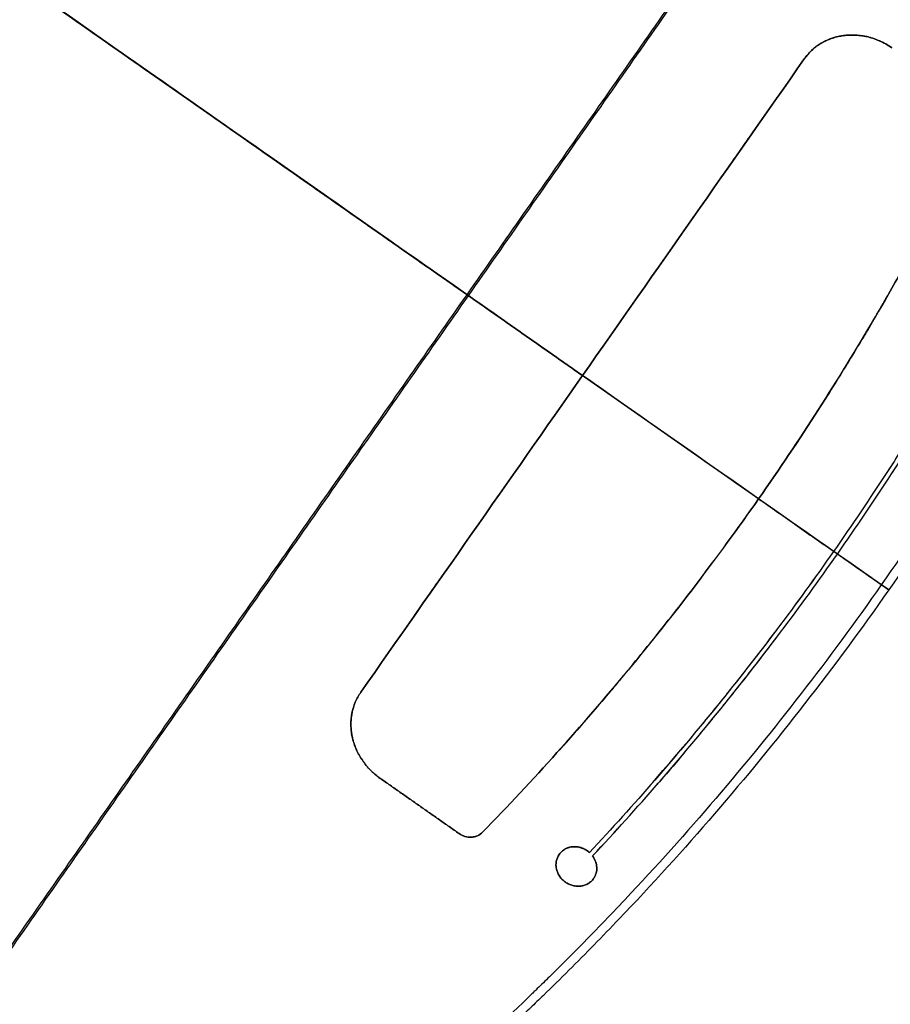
# Model space of a CAD drawing. Header units: millimetres. Extents: x -1267 to 1231, y -1283 to 1250.
# Tile 605 of 656: x -349 to -197, y -419 to -248. Entities that reach past the tile are written whole.
import ezdxf

# ---------------------------------------------------------------- set-up
doc = ezdxf.new("R2010")
doc.units = ezdxf.units.MM
doc.layers.add('Default', color=7, linetype='Continuous', true_color=0x000000)

msp = doc.modelspace()

# ---------------------------------------------------------------- linework, layer by layer
at = {"layer": 'Default'}
for p, q in [((-1180.18, 341.19, -435.7), (-197.2, -347.1, -435.7)), ((-254.7, -393.24, -421.92), (-254.7, -393.24, -421.37))]:
    msp.add_line(p, q, dxfattribs=at)
for points, knots in [([(-401.13, 407.73, -638.82), (-384.71, 396.24, -638.82), (-368.76, 384.22, -638.14), (-337.85, 359.16, -635.44), (-322.87, 346.1, -633.41), (-308.16, 332.3, -630.69), (-307.94, 332.09, -630.65), (-307.49, 331.67, -630.57), (-306.82, 331.03, -630.44), (-305.26, 329.56, -630.14), (-302.14, 326.59, -629.54), (-299.49, 324.04, -628.99), (-294.22, 318.91, -627.88), (-290.75, 315.46, -627.1), (-280.44, 305.04, -624.65), (-273.73, 297.99, -622.86), (-254.05, 276.5, -617.06), (-241.56, 261.74, -612.59), (-229.63, 246.39, -607.54), (-229.54, 246.27, -607.5), (-229.36, 246.04, -607.43), (-229.09, 245.69, -607.31), (-228.46, 244.87, -607.04), (-227.19, 243.23, -606.5), (-224.68, 239.94, -605.4), (-222.54, 237.1, -604.44), (-218.31, 231.41, -602.5), (-215.54, 227.6, -601.17), (-207.34, 216.07, -597.1), (-202.06, 208.28, -594.27), (-196.91, 200.32, -591.3), (-196.87, 200.26, -591.27), (-196.78, 200.13, -591.22), (-196.66, 199.93, -591.15), (-196.37, 199.48, -590.98), (-195.79, 198.58, -590.64), (-194.63, 196.77, -589.96), (-192.33, 193.14, -588.6), (-190.39, 190.03, -587.41), (-186.57, 183.79, -585.02), (-184.08, 179.62, -583.41), (-176.79, 167.06, -578.49), (-172.18, 158.64, -575.13), (-167.78, 150.08, -571.65), (-167.75, 150.01, -571.62), (-167.68, 149.88, -571.57), (-167.57, 149.67, -571.48), (-167.32, 149.19, -571.29), (-166.83, 148.22, -570.89), (-165.85, 146.28, -570.11), (-163.89, 142.39, -568.52), (-162.25, 139.03, -567.14), (-159, 132.27, -564.35), (-156.35, 126.57, -561.99), (-153.52, 120.22, -559.34), (-152.75, 118.48, -558.62), (-152.25, 117.31, -558.13), (-152, 116.74, -557.89), (-150.75, 113.87, -556.69), (-149.78, 111.57, -555.73), (-146.9, 104.69, -552.85), (-144.15, 97.82, -549.96), (-141.14, 89.84, -546.59), (-139.89, 86.43, -545.14), (-139.38, 85.01, -544.54), (-139.27, 84.72, -544.42), (-139.08, 84.17, -544.19), (-138.78, 83.35, -543.84), (-138.49, 82.53, -543.49), (-136.75, 77.6, -541.41), (-135.26, 73.19, -539.53), (-130.97, 59.86, -533.87), (-128.34, 50.86, -530.05), (-125.91, 41.58, -526.12), (-125.87, 41.44, -526.06), (-125.8, 41.16, -525.95), (-125.69, 40.74, -525.77), (-125.44, 39.76, -525.35), (-124.94, 37.81, -524.53), (-123.95, 33.9, -522.88), (-123.15, 30.55, -521.47), (-121.6, 23.86, -518.65), (-119.66, 14.96, -514.91), (-117.78, 4.98, -510.76), (-116.75, -1.1, -508.24), (-116.48, -2.76, -507.55), (-116.34, -3.59, -507.21), (-116.3, -3.87, -507.1), (-116.21, -4.43, -506.87), (-115.81, -6.95, -505.83), (-115.43, -9.48, -504.78), (-114.46, -16.24, -502.01), (-113.87, -20.78, -500.16), (-113.09, -27.62, -497.38), (-112.85, -29.91, -496.46), (-112.51, -33.36, -495.07), (-112.4, -34.51, -494.61), (-112.19, -36.8, -493.7), (-112.09, -37.94, -493.24), (-111.22, -48.22, -489.14), (-110.71, -57.27, -485.6), (-110.47, -66.3, -482.14), (-110.47, -66.36, -482.11), (-110.47, -66.5, -482.06), (-110.46, -66.7, -481.98), (-110.45, -67.17, -481.8), (-110.43, -68.12, -481.44), (-110.39, -70, -480.72), (-110.33, -73.78, -479.28), (-110.31, -77.01, -478.06), (-110.33, -83.48, -475.64), (-110.4, -87.79, -474.03), (-110.81, -100.73, -469.29), (-111.34, -109.35, -466.22), (-112.12, -118.04, -463.21), (-112.12, -118.11, -463.19), (-112.14, -118.24, -463.14), (-112.15, -118.43, -463.08), (-112.19, -118.88, -462.92), (-112.28, -119.78, -462.61), (-112.45, -121.59, -461.99), (-112.81, -125.2, -460.76), (-113.15, -128.28, -459.71), (-113.88, -134.45, -457.65), (-114.42, -138.55, -456.31), (-116.2, -150.8, -452.35), (-117.62, -158.93, -449.83), (-119.28, -167.13, -447.4), (-119.31, -167.25, -447.36), (-119.36, -167.5, -447.29), (-119.44, -167.88, -447.18), (-119.61, -168.75, -446.92), (-119.98, -170.49, -446.41), (-120.72, -173.97, -445.39), (-121.39, -176.94, -444.54), (-122.76, -182.89, -442.85), (-123.73, -186.85, -441.76), (-126.79, -198.68, -438.58), (-129.05, -206.52, -436.58), (-136.45, -229.93, -430.99), (-142.22, -245.35, -427.8), (-149.23, -261.51, -425.04), (-149.64, -262.46, -424.88), (-150.48, -264.37, -424.56), (-151.75, -267.21, -424.09), (-154.76, -273.82, -423.06), (-157.45, -279.43, -422.26), (-162.96, -290.57, -420.78), (-166.82, -297.9, -419.95), (-178.93, -319.56, -417.96), (-187.72, -333.57, -417.28), (-197.2, -347.1, -417.28)], [-580.887092, -580.887092, -580.887092, -580.887092, -544.581648, -544.581648, -508.276205, -508.276205, -507.708933, -507.708933, -507.14166, -506.007115, -503.738025, -499.199844, -499.199844, -490.123484, -490.123484, -471.970762, -471.970762, -435.665319, -435.665319, -435.381682, -435.381682, -435.098046, -434.530774, -433.396229, -431.127138, -426.588958, -426.588958, -417.512597, -417.512597, -399.359876, -399.359876, -399.218057, -399.218057, -399.076239, -398.792603, -398.22533, -397.090785, -394.821695, -390.283515, -390.283515, -381.207154, -381.207154, -363.054432, -363.054432, -362.912614, -362.912614, -362.770796, -362.48716, -361.919887, -360.785342, -358.516252, -353.978071, -353.978071, -344.901711, -342.63262, -341.498075, -341.498075, -340.36353, -340.36353, -335.82535, -335.82535, -326.748989, -322.210809, -319.941718, -319.941718, -319.374446, -319.374446, -318.807173, -317.672628, -317.672628, -308.596267, -308.596267, -290.443546, -290.443546, -290.15991, -290.15991, -289.876273, -289.309001, -288.174456, -285.905365, -281.367185, -281.367185, -272.290824, -263.214463, -260.945373, -259.810828, -259.810828, -259.243556, -259.243556, -258.676283, -254.138103, -254.138103, -245.061742, -245.061742, -240.523561, -240.523561, -238.254471, -238.254471, -235.985381, -235.985381, -217.832659, -217.832659, -217.690841, -217.690841, -217.549023, -217.265387, -216.698114, -215.563569, -213.294479, -208.756299, -208.756299, -199.679938, -199.679938, -181.527216, -181.527216, -181.385398, -181.385398, -181.24358, -180.959944, -180.392671, -179.258126, -176.989036, -172.450855, -172.450855, -163.374495, -163.374495, -145.221773, -145.221773, -144.938137, -144.938137, -144.6545, -144.087228, -142.952683, -140.683593, -136.145412, -136.145412, -127.069051, -127.069051, -108.91633, -108.91633, -72.610886, -72.610886, -70.341796, -70.341796, -68.072706, -63.534526, -54.458165, -54.458165, -36.305443, -36.305443, 0, 0, 0, 0]), ([(-401.89, 406.64, -638.27), (-368.12, 382.99, -638.27), (-336.5, 357.26, -635.37), (-307.13, 329.47, -629.79), (-307.07, 329.41, -629.78), (-306.95, 329.3, -629.76), (-306.78, 329.14, -629.72), (-306.37, 328.75, -629.65), (-305.55, 327.97, -629.49), (-303.91, 326.41, -629.17), (-300.66, 323.29, -628.52), (-294.22, 317.02, -627.16), (-288.82, 311.6, -625.91), (-278.14, 300.68, -623.28), (-271.23, 293.32, -621.37), (-251.06, 270.95, -615.2), (-238.4, 255.69, -610.5), (-226.5, 240.02, -605.25), (-226.45, 239.95, -605.23), (-226.35, 239.83, -605.19), (-226.21, 239.64, -605.12), (-225.88, 239.2, -604.98), (-225.21, 238.32, -604.68), (-223.88, 236.55, -604.08), (-221.24, 233.02, -602.88), (-219.01, 229.98, -601.84), (-214.6, 223.89, -599.72), (-211.72, 219.81, -598.28), (-203.25, 207.53, -593.87), (-197.84, 199.29, -590.82), (-182.34, 174.35, -581.36), (-172.95, 157.47, -574.64), (-164.45, 140.2, -567.58), (-164.38, 140.06, -567.53), (-164.25, 139.79, -567.41), (-164.05, 139.38, -567.25), (-163.58, 138.43, -566.86), (-162.65, 136.52, -566.08), (-160.82, 132.71, -564.51), (-159.29, 129.44, -563.16), (-156.27, 122.88, -560.45), (-154.33, 118.5, -558.62), (-148.68, 105.32, -553.12), (-145.17, 96.49, -549.4), (-135.42, 69.86, -538.16), (-129.96, 51.93, -530.54), (-125.5, 33.68, -522.86), (-125.47, 33.54, -522.81), (-125.4, 33.26, -522.69), (-125.3, 32.85, -522.51), (-125.06, 31.87, -522.1), (-124.6, 29.93, -521.28), (-123.69, 26.03, -519.65), (-122.95, 22.7, -518.25), (-121.51, 16.04, -515.46), (-120.62, 11.6, -513.61), (-118.15, -1.69, -508.09), (-116.76, -10.53, -504.45), (-113.37, -37.01, -493.69), (-112.15, -54.6, -486.74), (-111.94, -72.27, -480.04), (-111.93, -72.4, -479.99), (-111.93, -72.67, -479.89), (-111.93, -73.07, -479.73), (-111.92, -74.01, -479.38), (-111.91, -75.88, -478.67), (-111.9, -79.62, -477.27), (-111.93, -82.81, -476.08), (-112.03, -89.19, -473.71), (-112.15, -93.42, -472.16), (-112.71, -106.08, -467.59), (-113.32, -114.46, -464.65), (-115.84, -139.41, -456.16), (-118.44, -155.8, -450.95), (-121.96, -172.12, -446.22), (-121.98, -172.24, -446.18), (-122.04, -172.49, -446.11), (-122.12, -172.86, -446), (-122.3, -173.73, -445.75), (-122.69, -175.46, -445.26), (-123.47, -178.93, -444.27), (-124.17, -181.88, -443.44), (-125.6, -187.78, -441.81), (-126.61, -191.7, -440.76), (-129.79, -203.4, -437.69), (-132.11, -211.13, -435.78), (-139.65, -234.12, -430.46), (-145.47, -249.19, -427.46), (-152.11, -264.12, -425.01), (-152.16, -264.23, -424.99), (-152.26, -264.46, -424.95), (-152.41, -264.8, -424.9), (-152.77, -265.59, -424.77), (-153.48, -267.18, -424.52), (-154.92, -270.35, -424.02), (-156.18, -273.05, -423.61), (-158.72, -278.43, -422.83), (-160.46, -281.98, -422.34), (-165.79, -292.58, -420.99), (-169.51, -299.53, -420.24), (-181.12, -320.08, -418.44), (-189.5, -333.35, -417.84), (-198.49, -346.2, -417.84)], [-579.397459, -579.397459, -579.397459, -579.397459, -506.972776, -506.972776, -506.831322, -506.831322, -506.689867, -506.406958, -505.841141, -504.709505, -502.446234, -497.919691, -488.866606, -488.866606, -470.760435, -470.760435, -434.548094, -434.548094, -434.406639, -434.406639, -434.265185, -433.982276, -433.416458, -432.284823, -430.021551, -425.495009, -425.495009, -416.441923, -416.441923, -398.335753, -398.335753, -362.123412, -362.123412, -361.840503, -361.840503, -361.557594, -360.991776, -359.86014, -357.596869, -353.070326, -353.070326, -344.017241, -344.017241, -325.91107, -325.91107, -289.698729, -289.698729, -289.41582, -289.41582, -289.132911, -288.567094, -287.435458, -285.172187, -280.645644, -280.645644, -271.592559, -271.592559, -253.486388, -253.486388, -217.274047, -217.274047, -216.991138, -216.991138, -216.708229, -216.142411, -215.010776, -212.747504, -208.220962, -208.220962, -199.167876, -199.167876, -181.061706, -181.061706, -144.849365, -144.849365, -144.566456, -144.566456, -144.283547, -143.717729, -142.586093, -140.322822, -135.796279, -135.796279, -126.743194, -126.743194, -108.637023, -108.637023, -72.424682, -72.424682, -72.141773, -72.141773, -71.858864, -71.293047, -70.161411, -67.89814, -63.371597, -63.371597, -54.318512, -54.318512, -36.212341, -36.212341, 0, 0, 0, 0]), ([(-197.2, -347.1, -417.28), (-220.4, -330.86, -439.98), (-291.26, -281.24, -502.46), (-454.27, -167.1, -605.67), (-598.91, -65.82, -638.82), (-688.69, -2.96, -638.82)], [2.41548, 2.41548, 2.41548, 2.41548, 70.396144, 198.636056, 404.995527, 404.995527, 404.995527, 404.995527]), ([(-198.49, -346.2, -417.84), (-221.38, -330.17, -440.16), (-291.89, -280.8, -502.24), (-454.42, -166.99, -605.14), (-598.97, -65.78, -638.27), (-688.69, -2.96, -638.27)], [2.408267, 2.408267, 2.408267, 2.408267, 69.367076, 197.537893, 403.786179, 403.786179, 403.786179, 403.786179]), ([(-211.94, -254.45, -420.99), (-211.56, -253.9, -421.07), (-210.91, -253.16, -421.18), (-210.03, -252.41, -421.3), (-209.55, -252.07, -421.37), (-209.34, -251.94, -421.39), (-209.2, -251.85, -421.41), (-209.13, -251.8, -421.42), (-208.77, -251.59, -421.46), (-208.33, -251.35, -421.52), (-207.87, -251.14, -421.57), (-207.56, -251.01, -421.6), (-207.4, -250.95, -421.62), (-206.92, -250.78, -421.67), (-206.44, -250.63, -421.71), (-205.87, -250.5, -421.77), (-205.58, -250.45, -421.79), (-205.46, -250.43, -421.8), (-205.38, -250.41, -421.81), (-205.34, -250.41, -421.81), (-204.6, -250.29, -421.88), (-203.9, -250.25, -421.93), (-202.85, -250.28, -422), (-202.32, -250.33, -422.03), (-201.71, -250.42, -422.07), (-201.4, -250.48, -422.08), (-201.26, -250.5, -422.09), (-201.17, -250.52, -422.09), (-201.13, -250.53, -422.1), (-200.71, -250.62, -422.12), (-200.14, -250.78, -422.14), (-199.5, -251, -422.17), (-199.18, -251.13, -422.18), (-199.02, -251.19, -422.18), (-198.95, -251.22, -422.18), (-198.9, -251.24, -422.18), (-198.88, -251.25, -422.18), (-198.08, -251.6, -422.21), (-197.34, -252.01, -422.22), (-196.64, -252.5, -422.22)], [0, 0, 0, 0, 1.379844, 2.069767, 2.414728, 2.587208, 2.587208, 2.759689, 2.759689, 3.449611, 3.794572, 3.794572, 4.139533, 4.139533, 4.829456, 5.174417, 5.346897, 5.433137, 5.433137, 5.519378, 5.519378, 6.899222, 6.899222, 7.589144, 7.934106, 8.106586, 8.192826, 8.192826, 8.279067, 8.279067, 8.968989, 9.31395, 9.486431, 9.572671, 9.615791, 9.615791, 9.658911, 9.658911, 11.038756, 11.038756, 11.038756, 11.038756]), ([(-196.64, -252.5, -422.78), (-196.99, -252.25, -422.78), (-197.53, -251.92, -422.77), (-198.19, -251.57, -422.76), (-198.52, -251.41, -422.75), (-198.69, -251.33, -422.75), (-198.76, -251.3, -422.75), (-198.81, -251.28, -422.74), (-198.84, -251.27, -422.74), (-199.23, -251.1, -422.73), (-199.78, -250.89, -422.71), (-200.43, -250.7, -422.69), (-200.76, -250.61, -422.67), (-200.91, -250.58, -422.66), (-201, -250.56, -422.66), (-201.05, -250.55, -422.66), (-201.81, -250.38, -422.62), (-202.52, -250.29, -422.58), (-203.57, -250.26, -422.51), (-204.09, -250.27, -422.47), (-204.7, -250.32, -422.42), (-205.01, -250.36, -422.4), (-205.14, -250.38, -422.39), (-205.22, -250.39, -422.38), (-205.27, -250.39, -422.38), (-205.64, -250.45, -422.34), (-206.13, -250.55, -422.3), (-206.62, -250.69, -422.25), (-206.94, -250.79, -422.22), (-207.09, -250.84, -422.21), (-207.58, -251.02, -422.16), (-208.04, -251.21, -422.11), (-208.49, -251.44, -422.05), (-208.78, -251.59, -422.02), (-208.92, -251.68, -422), (-210.22, -252.46, -421.84), (-211.18, -253.36, -421.7), (-211.94, -254.45, -421.55)], [0, 0, 0, 0, 0.690525, 1.035787, 1.208419, 1.294734, 1.337892, 1.337892, 1.38105, 1.38105, 2.071575, 2.416837, 2.589469, 2.675784, 2.675784, 2.7621, 2.7621, 4.14315, 4.14315, 4.833675, 5.178937, 5.351568, 5.437884, 5.437884, 5.5242, 5.5242, 6.214725, 6.559987, 6.559987, 6.905249, 6.905249, 7.595774, 7.941037, 7.941037, 8.286299, 8.286299, 11.048399, 11.048399, 11.048399, 11.048399]), ([(-181.71, -266.04, -422.46), (-187.23, -277.47, -420.93), (-193.2, -288.66, -419.77), (-199.72, -299.77, -418.98), (-199.81, -299.93, -418.97), (-200.01, -300.27, -418.94), (-200.31, -300.78, -418.91), (-201.01, -301.96, -418.83), (-202.42, -304.31, -418.68), (-205.26, -309, -418.4), (-207.76, -312.98, -418.22), (-212.84, -320.89, -417.93), (-216.32, -326.08, -417.84), (-219.91, -331.2, -417.84)], [-51.090274, -51.090274, -51.090274, -51.090274, -25.545137, -25.545137, -25.145994, -25.145994, -24.746852, -23.948566, -22.351995, -19.158853, -12.772569, -12.772569, 0, 0, 0, 0]), ([(-219.91, -331.2, -417.28), (-212.73, -320.96, -417.28), (-205.97, -310.42, -417.67), (-199.52, -299.43, -418.45), (-199.42, -299.25, -418.46), (-199.22, -298.91, -418.49), (-198.92, -298.4, -418.52), (-198.22, -297.2, -418.61), (-196.83, -294.8, -418.8), (-194.1, -289.97, -419.2), (-191.82, -285.8, -419.6), (-187.34, -277.41, -420.46), (-184.47, -271.76, -421.14), (-181.71, -266.04, -421.9)], [-51.090071, -51.090071, -51.090071, -51.090071, -25.545036, -25.545036, -25.145894, -25.145894, -24.746753, -23.948471, -22.351906, -19.158777, -12.772518, -12.772518, 0, 0, 0, 0]), ([(-172.01, -282.38, -421.55), (-174.58, -287.44, -420.94), (-177.25, -292.45, -420.39), (-181.37, -299.89, -419.7), (-183.46, -303.59, -419.38), (-185.96, -307.88, -419.05), (-187.22, -310.01, -418.9), (-187.76, -310.93, -418.84), (-188.13, -311.54, -418.8), (-188.31, -311.84, -418.78), (-194.28, -321.77, -418.15), (-200.39, -331.19, -417.84), (-206.82, -340.37, -417.84)], [0, 0, 0, 0, 11.431528, 11.431528, 17.147292, 20.005174, 21.434115, 22.148585, 22.148585, 22.863056, 22.863056, 45.726112, 45.726112, 45.726112, 45.726112]), ([(-172.01, -282.38, -421), (-177.16, -292.5, -419.76), (-182.66, -302.43, -418.83), (-188.67, -312.45, -418.19), (-188.85, -312.74, -418.17), (-189.22, -313.35, -418.13), (-189.76, -314.25, -418.08), (-191.04, -316.34, -417.96), (-193.63, -320.52, -417.74), (-195.89, -324.07, -417.59), (-200.47, -331.13, -417.36), (-203.6, -335.78, -417.28), (-206.82, -340.37, -417.28)], [-45.726026, -45.726026, -45.726026, -45.726026, -22.863013, -22.863013, -22.148544, -22.148544, -21.434075, -20.005136, -17.14726, -11.431506, -11.431506, 0, 0, 0, 0]), ([(-206.15, -340.84, -417.84), (-202.93, -336.23, -417.84), (-199.78, -331.57, -417.91), (-195.19, -324.5, -418.15), (-192.92, -320.94, -418.29), (-190.33, -316.75, -418.51), (-189.05, -314.64, -418.64), (-188.5, -313.74, -418.69), (-188.14, -313.14, -418.73), (-187.96, -312.84, -418.75), (-181.93, -302.79, -419.39), (-176.42, -292.84, -420.33), (-171.26, -282.69, -421.57)], [0, 0, 0, 0, 11.462145, 11.462145, 17.193218, 20.058754, 21.491523, 22.207907, 22.207907, 22.924291, 22.924291, 45.848582, 45.848582, 45.848582, 45.848582]), ([(-206.15, -340.84, -417.28), (-199.7, -331.63, -417.28), (-193.58, -322.19, -417.59), (-187.6, -312.23, -418.23), (-187.41, -311.93, -418.25), (-187.05, -311.32, -418.29), (-186.5, -310.4, -418.36), (-185.24, -308.26, -418.51), (-182.73, -303.96, -418.83), (-180.63, -300.25, -419.15), (-176.5, -292.79, -419.85), (-173.84, -287.76, -420.4), (-171.26, -282.69, -421.02)], [-45.848438, -45.848438, -45.848438, -45.848438, -22.924219, -22.924219, -22.207837, -22.207837, -21.491455, -20.058692, -17.193164, -11.46211, -11.46211, 0, 0, 0, 0]), ([(-219.91, -331.2, -417.84), (-227.08, -341.45, -417.84), (-234.67, -351.41, -418.22), (-242.8, -361.23, -419), (-242.92, -361.39, -419.02), (-243.18, -361.69, -419.04), (-243.56, -362.15, -419.08), (-244.44, -363.21, -419.17), (-246.23, -365.34, -419.35), (-249.82, -369.55, -419.75), (-252.96, -373.12, -420.15), (-259.32, -380.2, -421.02), (-263.65, -384.83, -421.69), (-268.08, -389.38, -422.46)], [-51.090229, -51.090229, -51.090229, -51.090229, -25.545115, -25.545115, -25.145972, -25.145972, -24.74683, -23.948545, -22.351975, -19.158836, -12.772557, -12.772557, 0, 0, 0, 0]), ([(-268.08, -389.38, -421.9), (-259.22, -380.29, -420.37), (-250.75, -370.85, -419.21), (-242.54, -360.93, -418.42), (-242.42, -360.78, -418.41), (-242.17, -360.48, -418.39), (-241.8, -360.02, -418.35), (-240.93, -358.96, -418.27), (-239.19, -356.84, -418.12), (-235.76, -352.56, -417.85), (-232.88, -348.85, -417.67), (-227.18, -341.38, -417.38), (-223.49, -336.33, -417.28), (-219.91, -331.2, -417.28)], [-51.090116, -51.090116, -51.090116, -51.090116, -25.545058, -25.545058, -25.145917, -25.145917, -24.746775, -23.948492, -22.351926, -19.158794, -12.772529, -12.772529, 0, 0, 0, 0]), ([(-206.82, -340.37, -417.84), (-210.03, -344.96, -417.84), (-213.33, -349.49, -417.91), (-218.39, -356.21, -418.15), (-220.95, -359.55, -418.29), (-224, -363.41, -418.51), (-225.53, -365.33, -418.63), (-226.19, -366.15, -418.69), (-226.63, -366.7, -418.73), (-226.85, -366.97, -418.74), (-234.21, -376.05, -419.39), (-241.66, -384.61, -420.32), (-249.41, -392.91, -421.55)], [0, 0, 0, 0, 11.431535, 11.431535, 17.147303, 20.005186, 21.434128, 22.148599, 22.148599, 22.86307, 22.86307, 45.72614, 45.72614, 45.72614, 45.72614]), ([(-206.82, -340.37, -417.28), (-213.25, -349.55, -417.28), (-220, -358.51, -417.59), (-227.29, -367.52, -418.23), (-227.52, -367.79, -418.25), (-227.97, -368.34, -418.29), (-228.64, -369.17, -418.35), (-230.21, -371.08, -418.5), (-233.39, -374.9, -418.82), (-236.15, -378.13, -419.14), (-241.73, -384.55, -419.84), (-245.53, -388.76, -420.38), (-249.41, -392.91, -421)], [-45.725998, -45.725998, -45.725998, -45.725998, -22.862999, -22.862999, -22.14853, -22.14853, -21.434062, -20.005124, -17.147249, -11.431499, -11.431499, 0, 0, 0, 0]), ([(-248.86, -393.51, -421.57), (-244.97, -389.36, -420.95), (-241.16, -385.13, -420.41), (-235.56, -378.69, -419.71), (-232.79, -375.45, -419.38), (-229.61, -371.63, -419.06), (-228.03, -369.71, -418.91), (-227.36, -368.88, -418.85), (-226.91, -368.33, -418.81), (-226.68, -368.05, -418.79), (-219.37, -359.03, -418.15), (-212.6, -350.04, -417.84), (-206.15, -340.84, -417.84)], [0, 0, 0, 0, 11.462138, 11.462138, 17.193207, 20.058742, 21.491509, 22.207893, 22.207893, 22.924277, 22.924277, 45.848553, 45.848553, 45.848553, 45.848553]), ([(-248.86, -393.51, -421.02), (-241.09, -385.2, -419.78), (-233.62, -376.61, -418.84), (-226.24, -367.5, -418.19), (-226.02, -367.23, -418.18), (-225.58, -366.69, -418.14), (-224.91, -365.86, -418.08), (-223.38, -363.94, -417.96), (-220.33, -360.07, -417.74), (-217.76, -356.72, -417.59), (-212.68, -349.99, -417.36), (-209.37, -345.44, -417.28), (-206.15, -340.84, -417.28)], [-45.848466, -45.848466, -45.848466, -45.848466, -22.924233, -22.924233, -22.207851, -22.207851, -21.491469, -20.058704, -17.193175, -11.462117, -11.462117, 0, 0, 0, 0]), ([(-198.49, -346.2, -417.84), (-207.51, -359.07, -417.84), (-217.15, -371.52, -418.45), (-232.5, -389.47, -420.26), (-237.77, -395.34, -421.01), (-245.89, -403.96, -422.35), (-250, -408.22, -423.08), (-254.89, -413.11, -424.02), (-257.36, -415.54, -424.52), (-258.6, -416.74, -424.77), (-259.22, -417.35, -424.9), (-259.54, -417.65, -424.96), (-259.67, -417.78, -424.99), (-259.76, -417.86, -425.01), (-259.8, -417.9, -425.02), (-271.61, -429.28, -427.47), (-283.85, -439.96, -430.51), (-302.9, -454.92, -435.84), (-309.37, -459.73, -437.75), (-319.23, -466.68, -440.8), (-322.55, -468.95, -441.85), (-327.56, -472.29, -443.47), (-330.08, -473.95, -444.29), (-333.04, -475.85, -445.27), (-334.52, -476.79, -445.76), (-335.26, -477.26, -446.01), (-335.63, -477.49, -446.13), (-335.79, -477.59, -446.18), (-335.9, -477.66, -446.22), (-335.95, -477.69, -446.24), (-350.18, -486.64, -451), (-364.8, -494.73, -456.25), (-387.41, -505.62, -464.76), (-395.06, -509.04, -467.7), (-406.7, -513.86, -472.24), (-410.61, -515.42, -473.78), (-416.51, -517.67, -476.12), (-419.47, -518.78, -477.3), (-422.94, -520.03, -478.69), (-424.68, -520.65, -479.39), (-425.55, -520.96, -479.74), (-425.99, -521.11, -479.91), (-426.18, -521.18, -479.99), (-426.3, -521.22, -480.04), (-426.36, -521.24, -480.06), (-443.14, -527.12, -486.8), (-460.18, -532, -493.8), (-486.23, -537.86, -504.57), (-495, -539.57, -508.2), (-508.27, -541.78, -513.69), (-512.72, -542.45, -515.53), (-519.42, -543.37, -518.29), (-522.77, -543.81, -519.68), (-526.7, -544.28, -521.29), (-528.67, -544.51, -522.11), (-529.66, -544.62, -522.51), (-530.15, -544.68, -522.71), (-530.36, -544.7, -522.8), (-530.5, -544.72, -522.86), (-530.57, -544.72, -522.89), (-549.44, -546.79, -530.65), (-568.28, -547.78, -538.32), (-596.62, -547.71, -549.56), (-606.08, -547.43, -553.26), (-620.3, -546.62, -558.72), (-625.04, -546.29, -560.53), (-632.17, -545.7, -563.21), (-635.73, -545.38, -564.55), (-639.9, -544.97, -566.09), (-641.98, -544.75, -566.87), (-643.02, -544.64, -567.25), (-643.46, -544.6, -567.42), (-643.76, -544.56, -567.53), (-643.91, -544.55, -567.58), (-663.43, -542.43, -574.78), (-682.67, -539.32, -581.55), (-711.39, -533.26, -590.99), (-720.94, -531, -594.03), (-735.24, -527.26, -598.39), (-740, -525.96, -599.81), (-747.13, -523.92, -601.9), (-750.69, -522.88, -602.93), (-754.26, -521.81, -603.94), (-756.63, -521.09, -604.61), (-757.82, -520.72, -604.94), (-778.04, -514.46, -610.58), (-796.84, -507.71, -615.31), (-824.74, -496.4, -621.47), (-833.98, -492.43, -623.36), (-847.78, -486.18, -625.96), (-852.37, -484.04, -626.79), (-859.23, -480.77, -627.96), (-862.66, -479.11, -628.54), (-866.08, -477.43, -629.09), (-868.36, -476.31, -629.45), (-869.5, -475.74, -629.63), (-888.81, -466.08, -632.61), (-906.62, -456.3, -634.73), (-941.57, -435.42, -637.56), (-958.7, -424.32, -638.27), (-975.5, -412.55, -638.27)], [0, 0, 0, 0, 36.205898, 36.205898, 54.308847, 54.308847, 63.360322, 67.886059, 70.148928, 71.280362, 71.846079, 72.128938, 72.270367, 72.270367, 72.411796, 72.411796, 108.617695, 108.617695, 126.720644, 126.720644, 135.772118, 135.772118, 140.297856, 142.560724, 143.692159, 144.257876, 144.540734, 144.682164, 144.682164, 144.823593, 144.823593, 181.029491, 181.029491, 199.13244, 199.13244, 208.183915, 208.183915, 212.709652, 214.972521, 216.103955, 216.669672, 216.952531, 217.09396, 217.09396, 217.235389, 217.235389, 253.441287, 253.441287, 271.544237, 271.544237, 280.595711, 280.595711, 285.121448, 287.384317, 288.515751, 289.081469, 289.364327, 289.505756, 289.505756, 289.647186, 289.647186, 325.853084, 325.853084, 343.956033, 343.956033, 353.007508, 353.007508, 357.533245, 359.796113, 360.927548, 361.493265, 361.776124, 361.776124, 362.058982, 362.058982, 398.26488, 398.26488, 416.367829, 416.367829, 425.419304, 425.419304, 429.945041, 432.20791, 432.20791, 434.470779, 434.470779, 470.676677, 470.676677, 488.779626, 488.779626, 497.8311, 497.8311, 502.356838, 504.619706, 504.619706, 506.882575, 506.882575, 543.088473, 543.088473, 579.294371, 579.294371, 579.294371, 579.294371]), ([(-197.2, -347.1, -417.28), (-206.66, -360.61, -417.28), (-216.78, -373.62, -417.95), (-232.97, -392.39, -419.93), (-238.53, -398.53, -420.76), (-247.13, -407.53, -422.24), (-250.04, -410.51, -422.78), (-254.47, -414.92, -423.64), (-256.7, -417.11, -424.09), (-259.33, -419.65, -424.64), (-260.65, -420.91, -424.92), (-261.31, -421.54, -425.06), (-261.6, -421.81, -425.12), (-261.79, -421.99, -425.16), (-261.88, -422.08, -425.18), (-273.92, -433.48, -427.78), (-286.35, -444.12, -430.94), (-305.79, -459.08, -436.52), (-312.4, -463.89, -438.51), (-322.51, -470.86, -441.71), (-325.92, -473.13, -442.81), (-331.08, -476.49, -444.51), (-333.67, -478.15, -445.37), (-336.72, -480.05, -446.39), (-338.03, -480.86, -446.84), (-338.9, -481.4, -447.13), (-339.34, -481.67, -447.28), (-346.77, -486.22, -449.82), (-353.9, -490.32, -452.33), (-364.8, -496.19, -456.28), (-368.47, -498.1, -457.63), (-374.03, -500.9, -459.7), (-376.82, -502.28, -460.74), (-380.11, -503.86, -461.98), (-381.75, -504.65, -462.61), (-382.58, -505.04, -462.92), (-382.99, -505.23, -463.08), (-383.17, -505.31, -463.14), (-383.29, -505.37, -463.19), (-383.35, -505.4, -463.21), (-391.2, -509.08, -466.2), (-399.1, -512.51, -469.26), (-411.11, -517.32, -474), (-415.14, -518.87, -475.6), (-421.23, -521.11, -478.04), (-424.29, -522.2, -479.26), (-427.88, -523.45, -480.71), (-429.67, -524.06, -481.44), (-430.57, -524.36, -481.8), (-431.02, -524.51, -481.98), (-431.22, -524.58, -482.06), (-431.34, -524.62, -482.11), (-431.41, -524.64, -482.14), (-448.55, -530.37, -489.08), (-465.97, -535.11, -496.27), (-492.64, -540.71, -507.33), (-501.62, -542.33, -511.06), (-515.23, -544.38, -516.7), (-519.79, -545, -518.59), (-526.67, -545.84, -521.43), (-530.12, -546.24, -522.85), (-534.16, -546.65, -524.52), (-536.18, -546.85, -525.35), (-537.19, -546.95, -525.77), (-537.63, -546.99, -525.94), (-537.92, -547.02, -526.06), (-538.06, -547.03, -526.12), (-557.02, -548.8, -533.92), (-575.94, -549.5, -541.59), (-597.34, -549.09, -550.03), (-600.01, -549.02, -551.08), (-602.69, -548.93, -552.13), (-603.14, -548.92, -552.3), (-603.3, -548.91, -552.36), (-603.61, -548.9, -552.49), (-604.39, -548.87, -552.79), (-606.42, -548.8, -553.58), (-613.28, -548.5, -556.25), (-624.5, -547.83, -560.57), (-634.48, -546.97, -564.32), (-641.96, -546.23, -567.11), (-645.7, -545.83, -568.49), (-650.06, -545.32, -570.09), (-652.24, -545.06, -570.89), (-653.33, -544.92, -571.28), (-653.87, -544.85, -571.48), (-654.14, -544.82, -571.58), (-654.26, -544.8, -571.62), (-654.34, -544.79, -571.65), (-654.38, -544.79, -571.67), (-663.8, -543.6, -575.09), (-673.25, -542.16, -578.44), (-687.55, -539.61, -583.36), (-692.33, -538.69, -584.98), (-699.53, -537.23, -587.38), (-703.14, -536.47, -588.58), (-707.36, -535.54, -589.95), (-709.47, -535.07, -590.64), (-710.53, -534.83, -590.98), (-711.06, -534.71, -591.15), (-711.32, -534.65, -591.23), (-711.44, -534.62, -591.27), (-711.51, -534.61, -591.3), (-711.55, -534.6, -591.31), (-720.67, -532.51, -594.25), (-729.76, -530.22, -597.07), (-743.4, -526.46, -601.14), (-750.22, -524.5, -603.13), (-758.18, -522.08, -605.38), (-762.16, -520.83, -606.49), (-764.15, -520.2, -607.04), (-765, -519.93, -607.27), (-765.57, -519.75, -607.43), (-765.85, -519.66, -607.5), (-784.21, -513.74, -612.52), (-802.24, -507.12, -616.96), (-829.17, -495.99, -622.78), (-838.13, -492.08, -624.58), (-851.55, -485.92, -627.06), (-858.25, -482.77, -628.24), (-866.06, -478.96, -629.52), (-869.96, -477.02, -630.14), (-871.91, -476.04, -630.44), (-872.74, -475.62, -630.56), (-873.3, -475.34, -630.65), (-873.58, -475.2, -630.69), (-909.08, -457.26, -636.06), (-943.26, -436.75, -638.82), (-976.26, -413.65, -638.82)], [0, 0, 0, 0, 36.313631, 36.313631, 54.470446, 54.470446, 63.548854, 63.548854, 68.088058, 70.35766, 71.492461, 72.059861, 72.343561, 72.343561, 72.627262, 72.627262, 108.940892, 108.940892, 127.097708, 127.097708, 136.176115, 136.176115, 140.715319, 142.984921, 144.119722, 144.119722, 145.254523, 145.254523, 163.411339, 163.411339, 172.489746, 172.489746, 177.02895, 179.298552, 180.433353, 181.000753, 181.284454, 181.426304, 181.426304, 181.568154, 181.568154, 199.724969, 199.724969, 208.803377, 208.803377, 213.342581, 215.612183, 216.746984, 217.314384, 217.598084, 217.739935, 217.739935, 217.881785, 217.881785, 254.195415, 254.195415, 272.352231, 272.352231, 281.430639, 281.430639, 285.969842, 288.239444, 289.374245, 289.941646, 290.225346, 290.225346, 290.509046, 290.509046, 326.822677, 326.822677, 331.361881, 331.929281, 331.929281, 332.212982, 332.212982, 332.496682, 333.631483, 335.901085, 344.979492, 354.0579, 354.0579, 358.597104, 360.866706, 362.001507, 362.568907, 362.852608, 362.994458, 363.065383, 363.065383, 363.136308, 363.136308, 381.293123, 381.293123, 390.371531, 390.371531, 394.910735, 397.180337, 398.315138, 398.882538, 399.166238, 399.308088, 399.379014, 399.379014, 399.449939, 399.449939, 417.606754, 417.606754, 426.685162, 431.224365, 433.493967, 434.628768, 435.196169, 435.196169, 435.763569, 435.763569, 472.0772, 472.0772, 490.234016, 490.234016, 499.312423, 503.851627, 506.121229, 507.25603, 507.82343, 507.82343, 508.390831, 508.390831, 581.018092, 581.018092, 581.018092, 581.018092]), ([(-285.91, -379.98, -422.22), (-286.25, -379.75, -422.22), (-286.73, -379.37, -422.21), (-287.27, -378.89, -422.2), (-287.52, -378.64, -422.2), (-287.63, -378.53, -422.19), (-287.71, -378.46, -422.19), (-287.74, -378.42, -422.19), (-288.04, -378.1, -422.18), (-288.42, -377.67, -422.16), (-288.82, -377.13, -422.13), (-289.02, -376.86, -422.12), (-289.1, -376.74, -422.11), (-289.15, -376.66, -422.11), (-289.18, -376.62, -422.11), (-289.59, -375.97, -422.07), (-289.93, -375.35, -422.03), (-290.33, -374.37, -421.96), (-290.45, -374.05, -421.94), (-290.65, -373.38, -421.88), (-290.74, -373.04, -421.86), (-290.89, -372.36, -421.8), (-290.97, -371.85, -421.75), (-291.01, -371.33, -421.71), (-291.03, -370.99, -421.67), (-291.04, -370.82, -421.66), (-291.05, -369.96, -421.57), (-290.99, -369.28, -421.5), (-290.73, -367.95, -421.36), (-290.53, -367.3, -421.29), (-290.01, -366.07, -421.14), (-289.69, -365.49, -421.07), (-289.31, -364.94, -420.99)], [0, 0, 0, 0, 0.689836, 1.034755, 1.207214, 1.293443, 1.293443, 1.379673, 1.379673, 2.069509, 2.414427, 2.586887, 2.673116, 2.673116, 2.759346, 2.759346, 4.139018, 4.139018, 4.828855, 4.828855, 5.518691, 5.518691, 6.208528, 6.553446, 6.553446, 6.898364, 6.898364, 8.278037, 8.278037, 9.65771, 9.65771, 11.037383, 11.037383, 11.037383, 11.037383]), ([(-289.31, -364.94, -421.55), (-289.69, -365.49, -421.62), (-290.01, -366.07, -421.7), (-290.53, -367.3, -421.84), (-290.73, -367.95, -421.92), (-290.92, -368.95, -422.03), (-290.99, -369.45, -422.08), (-291.03, -369.96, -422.13), (-291.04, -370.3, -422.16), (-291.04, -370.48, -422.18), (-291.04, -370.99, -422.23), (-291.02, -371.33, -422.26), (-290.94, -372.02, -422.33), (-290.89, -372.35, -422.35), (-290.67, -373.38, -422.44), (-290.46, -374.05, -422.49), (-290.06, -375.02, -422.56), (-289.84, -375.5, -422.6), (-289.53, -376.04, -422.63), (-289.37, -376.31, -422.65), (-289.3, -376.43, -422.65), (-289.25, -376.51, -422.66), (-289.23, -376.54, -422.66), (-288.99, -376.9, -422.68), (-288.66, -377.37, -422.7), (-288.23, -377.88, -422.73), (-288.01, -378.14, -422.74), (-287.91, -378.24, -422.74), (-287.84, -378.31, -422.74), (-287.81, -378.34, -422.74), (-287.21, -378.98, -422.76), (-286.59, -379.51, -422.78), (-285.91, -379.98, -422.78)], [0, 0, 0, 0, 1.379761, 1.379761, 2.759522, 2.759522, 3.449403, 3.794343, 3.794343, 4.139284, 4.139284, 4.829164, 4.829164, 5.519045, 5.519045, 6.898806, 6.898806, 7.588687, 7.933627, 8.106097, 8.192332, 8.192332, 8.278567, 8.278567, 8.968448, 9.313388, 9.485858, 9.572093, 9.572093, 9.658328, 9.658328, 11.03809, 11.03809, 11.03809, 11.03809]), ([(-272.17, -389.6, -422.78), (-271.85, -389.83, -422.78), (-271.51, -389.99, -422.77), (-270.77, -390.21, -422.74), (-270.39, -390.25, -422.71), (-269.63, -390.21, -422.65), (-269.28, -390.13, -422.62), (-268.62, -389.84, -422.54), (-268.33, -389.63, -422.5), (-268.08, -389.38, -422.46)], [0, 0, 0, 0, 0.717798, 0.717798, 1.435597, 1.435597, 2.153395, 2.153395, 2.871194, 2.871194, 2.871194, 2.871194]), ([(-268.08, -389.38, -421.9), (-268.33, -389.63, -421.95), (-268.62, -389.84, -421.99), (-269.28, -390.13, -422.06), (-269.63, -390.21, -422.1), (-270.39, -390.25, -422.16), (-270.77, -390.21, -422.18), (-271.51, -389.99, -422.21), (-271.85, -389.83, -422.22), (-272.17, -389.6, -422.22)], [0, 0, 0, 0, 0.717796, 0.717796, 1.435592, 1.435592, 2.153388, 2.153388, 2.871184, 2.871184, 2.871184, 2.871184]), ([(-248.69, -397.45, -421.37), (-248.82, -397.63, -421.39), (-248.97, -397.8, -421.42), (-249.29, -398.09, -421.47), (-249.47, -398.23, -421.49), (-249.85, -398.45, -421.54), (-250.05, -398.54, -421.56), (-250.48, -398.68, -421.61), (-250.7, -398.74, -421.63), (-251.15, -398.79, -421.66), (-251.38, -398.8, -421.68), (-251.85, -398.77, -421.71), (-252.08, -398.73, -421.72), (-252.54, -398.62, -421.74), (-252.76, -398.54, -421.75), (-253.09, -398.39, -421.75), (-253.2, -398.33, -421.76), (-253.41, -398.21, -421.76), (-253.71, -398.02, -421.76), (-253.98, -397.79, -421.76), (-254.32, -397.46, -421.75), (-254.47, -397.28, -421.74), (-254.74, -396.89, -421.72), (-254.85, -396.69, -421.71), (-255.04, -396.26, -421.68), (-255.12, -396.03, -421.66), (-255.28, -395.35, -421.61), (-255.29, -394.89, -421.56), (-255.13, -394.02, -421.47), (-254.95, -393.6, -421.42), (-254.7, -393.24, -421.37)], [0, 0, 0, 0, 0.444299, 0.444299, 0.888598, 0.888598, 1.332896, 1.332896, 1.777195, 1.777195, 2.221494, 2.221494, 2.665793, 2.665793, 3.110091, 3.110091, 3.332241, 3.332241, 3.55439, 3.998689, 3.998689, 4.442988, 4.442988, 4.887287, 4.887287, 5.331585, 5.331585, 6.220183, 6.220183, 7.10877, 7.10877, 7.10877, 7.10877]), ([(-254.7, -393.24, -421.92), (-254.95, -393.6, -421.97), (-255.13, -394.02, -422.03), (-255.25, -394.67, -422.1), (-255.27, -394.89, -422.12), (-255.25, -395.35, -422.16), (-255.22, -395.57, -422.18), (-255.12, -396.03, -422.22), (-255.04, -396.26, -422.24), (-254.85, -396.69, -422.27), (-254.74, -396.89, -422.28), (-254.47, -397.28, -422.3), (-254.32, -397.46, -422.31), (-253.98, -397.79, -422.32), (-253.8, -397.95, -422.32), (-253.41, -398.22, -422.32), (-253.2, -398.34, -422.31), (-252.76, -398.54, -422.3), (-252.54, -398.62, -422.3), (-252.08, -398.73, -422.28), (-251.85, -398.77, -422.26), (-251.38, -398.8, -422.24), (-251.15, -398.79, -422.22), (-250.7, -398.74, -422.18), (-250.48, -398.68, -422.16), (-250.05, -398.54, -422.12), (-249.85, -398.45, -422.1), (-249.47, -398.23, -422.05), (-249.29, -398.09, -422.03), (-248.97, -397.8, -421.98), (-248.82, -397.63, -421.95), (-248.69, -397.45, -421.92)], [0, 0, 0, 0, 0.888103, 0.888103, 1.332154, 1.332154, 1.776206, 1.776206, 2.220257, 2.220257, 2.664308, 2.664308, 3.10836, 3.10836, 3.552411, 3.552411, 3.996462, 3.996462, 4.440514, 4.440514, 4.884565, 4.884565, 5.328617, 5.328617, 5.772668, 5.772668, 6.216719, 6.216719, 6.660771, 6.660771, 7.104822, 7.104822, 7.104822, 7.104822]), ([(-249.41, -392.91, -421.55), (-249.6, -392.74, -421.55), (-249.81, -392.59, -421.55), (-250.25, -392.32, -421.55), (-250.48, -392.21, -421.56), (-250.97, -392.04, -421.57), (-251.22, -391.97, -421.58), (-251.72, -391.9, -421.61), (-251.98, -391.89, -421.62), (-252.48, -391.92, -421.66), (-252.72, -391.96, -421.68), (-253.2, -392.09, -421.72), (-253.43, -392.18, -421.74), (-253.85, -392.41, -421.79), (-254.05, -392.55, -421.82), (-254.41, -392.87, -421.87), (-254.57, -393.05, -421.9), (-254.7, -393.24, -421.92)], [0, 0, 0, 0, 0.480692, 0.480692, 0.961384, 0.961384, 1.442076, 1.442076, 1.922768, 1.922768, 2.40346, 2.40346, 2.884152, 2.884152, 3.364844, 3.364844, 3.845536, 3.845536, 3.845536, 3.845536]), ([(-254.7, -393.24, -421.37), (-254.57, -393.05, -421.34), (-254.41, -392.87, -421.31), (-254.05, -392.55, -421.26), (-253.85, -392.41, -421.23), (-253.43, -392.18, -421.19), (-253.2, -392.09, -421.16), (-252.72, -391.96, -421.12), (-252.48, -391.92, -421.1), (-251.98, -391.89, -421.07), (-251.72, -391.9, -421.05), (-251.22, -391.97, -421.03), (-250.97, -392.04, -421.02), (-250.48, -392.21, -421), (-250.25, -392.32, -421), (-249.81, -392.59, -420.99), (-249.6, -392.74, -420.99), (-249.41, -392.91, -421)], [0, 0, 0, 0, 0.48069, 0.48069, 0.961379, 0.961379, 1.442069, 1.442069, 1.922759, 1.922759, 2.403449, 2.403449, 2.884138, 2.884138, 3.364828, 3.364828, 3.845518, 3.845518, 3.845518, 3.845518]), ([(-248.69, -397.45, -421.92), (-248.6, -397.31, -421.9), (-248.51, -397.16, -421.88), (-248.36, -396.85, -421.85), (-248.3, -396.69, -421.83), (-248.16, -396.2, -421.77), (-248.12, -395.85, -421.74), (-248.15, -395.33, -421.69), (-248.17, -395.16, -421.68), (-248.24, -394.81, -421.65), (-248.29, -394.64, -421.64), (-248.47, -394.13, -421.6), (-248.64, -393.81, -421.59), (-248.86, -393.51, -421.57)], [0, 0, 0, 0, 0.343825, 0.343825, 0.687651, 0.687651, 1.375302, 1.375302, 1.719127, 1.719127, 2.062952, 2.062952, 2.750603, 2.750603, 2.750603, 2.750603]), ([(-248.86, -393.51, -421.02), (-248.64, -393.81, -421.03), (-248.47, -394.13, -421.05), (-248.29, -394.64, -421.08), (-248.24, -394.81, -421.09), (-248.17, -395.16, -421.12), (-248.15, -395.33, -421.14), (-248.12, -395.85, -421.18), (-248.16, -396.2, -421.22), (-248.3, -396.69, -421.27), (-248.36, -396.85, -421.29), (-248.51, -397.16, -421.33), (-248.6, -397.31, -421.35), (-248.69, -397.45, -421.37)], [0, 0, 0, 0, 0.687753, 0.687753, 1.031629, 1.031629, 1.375505, 1.375505, 2.063258, 2.063258, 2.407134, 2.407134, 2.751011, 2.751011, 2.751011, 2.751011])]:
    msp.add_open_spline(points, degree=3, knots=knots, dxfattribs=at)
for points, degree in [([(-671.85, -542.3, -577.92), (-423.98, -188.31, -577.92), (-176.12, 165.68, -577.92)], 2), ([(-671.14, -540.93, -577.4), (-424.15, -188.19, -577.4), (-177.16, 164.54, -577.4)], 2), ([(-430.6, -524.37, -481.81), (-270.53, -295.76, -481.81), (-110.45, -67.15, -481.81)], 2), ([(-429.55, -522.35, -481.35), (-270.77, -295.59, -481.35), (-111.99, -68.82, -481.35)], 2), ([(-367.49, -227.87, -417.84), (-309.06, -268.78, -417.84), (-250.63, -309.69, -417.84)], 2), ([(-250.63, -309.69, -417.28), (-309.06, -268.78, -417.28), (-367.49, -227.87, -417.28)], 2), ([(-211.94, -254.45, -421.55), (-224.87, -272.91, -419.08), (-237.79, -291.36, -417.84), (-250.63, -309.69, -417.84)], 3), ([(-250.63, -309.69, -417.28), (-237.79, -291.36, -417.28), (-224.87, -272.91, -418.52), (-211.94, -254.45, -420.99)], 3), ([(-211.94, -254.45, -421.55), (-211.94, -254.45, -421.27), (-211.94, -254.45, -420.99)], 2), ([(-225.43, -273.72, -419.42), (-223.38, -270.78, -419.42), (-221.32, -267.85, -419.42)], 2), ([(-199.52, -299.42, -419), (-199.52, -299.42, -418.73), (-199.52, -299.42, -418.45)], 2), ([(-250.63, -309.69, -417.84), (-263.46, -328.03, -417.84), (-276.38, -346.48, -419.08), (-289.31, -364.94, -421.55)], 3), ([(-289.31, -364.94, -420.99), (-276.38, -346.48, -418.52), (-263.46, -328.03, -417.28), (-250.63, -309.69, -417.28)], 3), ([(-250.63, -309.69, -417.84), (-250.63, -309.69, -417.56), (-250.63, -309.69, -417.28)], 2), ([(-219.91, -331.2, -417.84), (-219.91, -331.2, -417.56), (-219.91, -331.2, -417.28)], 2), ([(-219.91, -331.2, -417.84), (-213.36, -335.79, -417.84), (-206.82, -340.37, -417.84)], 2), ([(-206.82, -340.37, -417.28), (-213.36, -335.79, -417.28), (-219.91, -331.2, -417.28)], 2), ([(-206.82, -340.37, -417.28), (-206.82, -340.37, -417.56), (-206.82, -340.37, -417.84)], 2), ([(-206.15, -340.84, -417.84), (-202.32, -343.52, -417.84), (-198.49, -346.2, -417.84)], 2), ([(-206.15, -340.84, -417.84), (-206.15, -340.84, -417.56), (-206.15, -340.84, -417.28)], 2), ([(-197.2, -347.1, -417.28), (-201.68, -343.97, -417.28), (-206.15, -340.84, -417.28)], 2), ([(-279.93, -351.54, -419.42), (-277.87, -348.61, -419.42), (-275.82, -345.67, -419.42)], 2), ([(-242.8, -361.23, -419), (-242.8, -361.23, -418.73), (-242.8, -361.23, -418.45)], 2), ([(-289.31, -364.94, -421.55), (-289.31, -364.94, -421.27), (-289.31, -364.94, -420.99)], 2), ([(-227.17, -367.36, -418.77), (-227.17, -367.36, -418.5), (-227.17, -367.36, -418.22)], 2), ([(-226.56, -367.9, -418.78), (-226.56, -367.9, -418.5), (-226.56, -367.9, -418.22)], 2), ([(-250.69, -370.52, -419.87), (-252.11, -372.15, -419.87), (-253.54, -373.76, -419.87), (-254.98, -375.37, -419.87)], 3), ([(-238.36, -380.67, -419.42), (-236.78, -378.86, -419.42), (-235.22, -377.04, -419.42), (-233.67, -375.21, -419.42)], 3), ([(-233.09, -375.78, -419.43), (-234.63, -377.61, -419.43), (-236.19, -379.42, -419.43), (-237.77, -381.23, -419.43)], 3), ([(-285.91, -379.98, -422.78), (-285.91, -379.98, -422.5), (-285.91, -379.98, -422.22)], 2), ([(-285.91, -379.98, -422.78), (-279.04, -384.79, -422.78), (-272.17, -389.6, -422.78)], 2), ([(-272.17, -389.6, -422.22), (-279.04, -384.79, -422.22), (-285.91, -379.98, -422.22)], 2), ([(-285.91, -379.98, -422.5), (-279.04, -384.79, -422.5), (-272.17, -389.6, -422.5)], 2), ([(-279.04, -384.79, -422.22), (-279.04, -384.79, -422.5), (-279.04, -384.79, -422.78)], 2), ([(-272.17, -389.6, -422.78), (-272.17, -389.6, -422.5), (-272.17, -389.6, -422.22)], 2), ([(-268.08, -389.38, -422.46), (-268.08, -389.38, -422.18), (-268.08, -389.38, -421.9)], 2), ([(-254.7, -393.24, -421.37), (-254.7, -393.24, -421.65), (-254.7, -393.24, -421.92)], 2), ([(-254.7, -393.24, -421.37), (-254.7, -393.24, -421.37), (-254.7, -393.24, -421.37), (-254.7, -393.24, -421.37)], 3), ([(-249.79, -392.61, -421.55), (-249.79, -392.61, -421.27), (-249.79, -392.61, -420.99)], 2), ([(-249.41, -392.91, -421), (-249.41, -392.91, -421.27), (-249.41, -392.91, -421.55)], 2), ([(-248.86, -393.51, -421.57), (-248.86, -393.51, -421.29), (-248.86, -393.51, -421.02)], 2), ([(-253.61, -398.08, -422.32), (-253.61, -398.08, -422.04), (-253.61, -398.08, -421.76)], 2), ([(-248.69, -397.45, -421.37), (-248.69, -397.45, -421.65), (-248.69, -397.45, -421.92)], 2), ([(-248.69, -397.45, -421.61), (-248.69, -397.45, -421.49), (-248.69, -397.45, -421.37)], 2), ([(-248.69, -397.45, -421.92), (-248.69, -397.45, -421.77), (-248.69, -397.45, -421.61)], 2)]:
    msp.add_open_spline(points, degree=degree, dxfattribs=at)
for points, weights in [([(-204.46, -250.3, -421.88), (-207.5, -250.54, -421.88), (-209.84, -252.28, -421.88)], [0.854073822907, 0.848239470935, 0.907811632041]), ([(-290.62, -367.66, -421.88), (-291.46, -370.45, -421.88), (-290.65, -373.39, -421.88)], [0.907794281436, 0.848224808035, 0.854076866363]), ([(-272.17, -389.6, -422.34), (-269.87, -391.22, -422.34), (-268.08, -389.38, -422.34)], [1, 0.736668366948, 0.94684410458]), ([(-254.7, -393.24, -421.84), (-254.7, -393.24, -421.84), (-254.7, -393.24, -421.84)], [0.999999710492, 0.999999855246, 1])]:
    msp.add_rational_spline(points, weights, degree=2, dxfattribs=at)
for points, weights, knots in [([(-254.7, -393.24, -421.84), (-256.62, -395.97, -421.84), (-253.61, -398.08, -421.84), (-250.61, -400.18, -421.84), (-248.69, -397.45, -421.84), (-248.69, -397.45, -421.84), (-248.69, -397.45, -421.84)], [1, 0.707106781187, 1, 0.707106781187, 1, 0.999991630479, 0.999983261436], [0, 0, 0, 1.570796, 1.570796, 3.141593, 3.141593, 3.141638, 3.141638, 3.141638]), ([(-249.41, -392.91, -421.46), (-249.59, -392.75, -421.46), (-249.79, -392.61, -421.46), (-252.79, -390.51, -421.46), (-254.7, -393.24, -421.46)], [0.951880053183, 0.973551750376, 1, 0.707107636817, 0.999998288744], [4.570546, 4.570546, 4.570546, 4.712389, 4.712389, 6.283181, 6.283181, 6.283181]), ([(-248.69, -397.45, -421.47), (-248.69, -397.45, -421.47), (-248.69, -397.45, -421.47), (-247.36, -395.55, -421.47), (-248.86, -393.51, -421.47)], [0.999990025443, 0.999995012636, 1, 0.776303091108, 0.894302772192], [3.141566, 3.141566, 3.141566, 3.141593, 3.141593, 4.341287, 4.341287, 4.341287])]:
    msp.add_rational_spline(points, weights, degree=2, knots=knots, dxfattribs=at)

doc.saveas('drawing.dxf')
